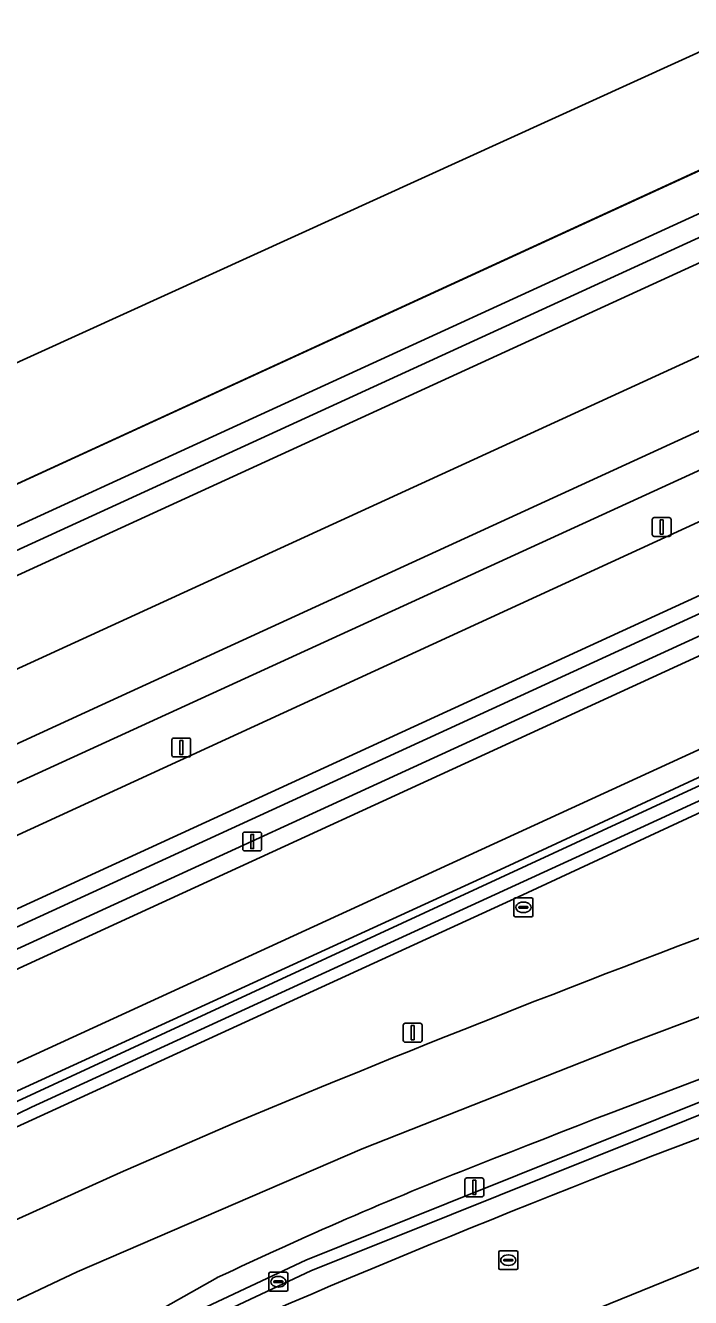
# Model space of a CAD drawing. Extents: x 154324 to 155744, y 382937 to 384188.
# Drawn here: x 155255.7 to 155290.9, y 383999.5 to 384066.8 of the extents above; entities that cross this region are included whole.
import ezdxf

# ---------------------------------------------------------------- set-up
doc = ezdxf.new("R2010")
doc.units = 0
for name, color, linetype in [('IMGEO_Brandkraan', 7, 'Continuous'), ('IMGEO_Fietspad_gesloten', 7, 'Continuous'), ('IMGEO_Greppel_droge_sloot', 7, 'Continuous'), ('IMGEO_Groenvoorziening', 7, 'Continuous'), ('IMGEO_Hek', 7, 'Continuous'), ('IMGEO_Lichtmast', 7, 'Continuous'), ('IMGEO_Loofbos', 7, 'Continuous'), ('IMGEO_Oever', 7, 'Continuous'), ('IMGEO_Rijbaan_lokaal_gesloten', 7, 'Continuous'), ('IMGEO_Rijbaan_regionaal_gesloten', 7, 'Continuous'), ('IMGEO_Rioolput', 7, 'Continuous'), ('IMGEO_Verkeersbordpaal', 7, 'Continuous'), ('IMGEO_Waterloop', 7, 'Continuous')]:
    doc.layers.add(name, color=color, linetype=linetype)

msp = doc.modelspace()

# ---------------------------------------------------------------- linework, layer by layer
at = {"layer": 'IMGEO_Brandkraan'}
for p, q in [((155281.559, 384019.701), (155281.559, 384020.553)), ((155281.634, 384020.627), (155282.486, 384020.627)), ((155281.818, 384020.121), (155281.818, 384020.133)), ((155282.256, 384020.084), (155281.858, 384020.084)), ((155281.861, 384020.17), (155282.259, 384020.17)), ((155282.047, 384020.407), (155282.072, 384020.407)), ((155282.302, 384020.133), (155282.302, 384020.121)), ((155282.56, 384020.553), (155282.56, 384019.701)), ((155282.486, 384019.627), (155281.634, 384019.627)), ((155282.07, 384019.847), (155282.045, 384019.847))]:
    msp.add_line(p, q, dxfattribs=at)
for points in [[(155281.559, 384019.701), (155281.559, 384020.553)], [(155281.634, 384020.627), (155282.486, 384020.627)], [(155282.56, 384020.553), (155282.56, 384019.701)], [(155282.486, 384019.627), (155281.634, 384019.627)]]:
    msp.add_lwpolyline(points, dxfattribs=at)
for centre, radius, start, end in [((155281.636, 384020.551), 0.0765, 91.55205, 178.44795), ((155281.636, 384020.551), 0.0765, 91.55205, 178.44795), ((155281.858, 384020.13), 0.0403, 85.87752, 175.75265), ((155281.855, 384020.12), 0.0366, 178.93798, 274.71019), ((155282.259, 384020.127), 0.043, 264.86636, 352.45326), ((155282.263, 384020.132), 0.0386, 1.73085, 96.63898), ((155282.484, 384020.551), 0.0765, 1.55205, 88.44795), ((155282.484, 384020.551), 0.0765, 1.55205, 88.44795), ((155281.636, 384019.703), 0.0765, 181.55205, 268.44795), ((155281.636, 384019.703), 0.0765, 181.55205, 268.44795), ((155282.484, 384019.703), 0.0765, 271.55205, 358.44795), ((155282.484, 384019.703), 0.0765, 271.55205, 358.44795)]:
    msp.add_arc(centre, radius, start, end, dxfattribs=at)
for centre, major_axis, ratio, start_param, end_param in [((155282.046, 384020.127), (-0.387, 0.002), 0.722429, 4.712389, 7.853982), ((155282.071, 384020.127), (-0.39, 0.002), 0.717154, 1.570796, 4.712389)]:
    msp.add_ellipse(centre, major_axis=major_axis, ratio=ratio, start_param=start_param, end_param=end_param, dxfattribs=at)
at = {"layer": 'IMGEO_Fietspad_gesloten'}
msp.add_lwpolyline([(155389.956, 384081.901), (155387.573, 384084.704), (155322.262, 384054.741), (155153.249, 383977.036), (155080.941, 383943.909), (155082.34, 383940.7), (155107.896, 383952.388)], close=True, dxfattribs=at)
at = {"layer": 'IMGEO_Greppel_droge_sloot'}
msp.add_lwpolyline([(155397.634, 384040.405), (155382.032, 384037.399), (155365.418, 384033.483), (155352.125, 384029.782), (155323.153, 384020.829), (155300.462, 384013.348), (155292.96, 384010.46), (155278.014, 384004.463), (155270.557, 384001.47), (155261.768, 383997.341), (155261.72, 383997.155), (155261.835, 383996.912), (155262.037, 383996.77), (155270.809, 384000.891), (155278.249, 384003.876), (155293.191, 384009.873), (155300.674, 384012.753), (155323.345, 384020.228), (155352.302, 384029.176), (155365.575, 384032.872), (155382.164, 384036.781), (155397.74, 384039.783)], dxfattribs=at)
at = {"layer": 'IMGEO_Groenvoorziening'}
for points in [[(155565.781, 384171.091), (155345.515, 384070.104), (155302.819, 384050.582), (155259.756, 384030.849), (155227.42, 384015.974), (155215.147, 384010.329), (155198.929, 384002.897), (155192.608, 384000), (155164.663, 383987.193), (155121.842, 383967.653), (155000, 383911.736), (154979.375, 383902.278), (154932.826, 383880.986), (154892.012, 383862.235), (154851.378, 383843.667), (154815.848, 383827.359)], [(155566.728, 384167.1), (155566.214, 384169.267), (155554.91, 384164.088), (155462.373, 384121.668), (155397.138, 384091.79), (155303.667, 384048.873), (155254.498, 384026.37), (155178.427, 383991.44), (155079.739, 383946.19), (155080.941, 383943.909), (155153.249, 383977.036), (155322.262, 384054.741), (155387.573, 384084.704), (155405.572, 384092.961), (155436.252, 384107.036), (155566.728, 384167.1)], [(155567.788, 384162.639), (155567.566, 384163.575), (155437.664, 384103.785), (155406.753, 384089.606), (155389.956, 384081.901), (155107.896, 383952.388), (155082.34, 383940.7), (155068.842, 383934.526), (155068.64, 383933.902), (155125.852, 383959.693), (155390.548, 384081.204), (155436.679, 384102.381), (155567.788, 384162.639)], [(155567.788, 384162.639), (155436.679, 384102.381), (155390.548, 384081.204), (155125.852, 383959.693), (155068.64, 383933.902), (155067.364, 383929.955), (155065.085, 383926.976), (155061.871, 383923.826), (155058.133, 383919.375)], [(155108.958, 383949.826), (155116.785, 383953.754), (155126.877, 383958.819), (155183.941, 383985.208), (155353.768, 384063.115), (155391.259, 384080.368), (155535.377, 384146.692), (155558.223, 384156.124), (155568.361, 384160.227), (155567.788, 384162.639)], [(155568.539, 384159.477), (155568.361, 384160.227), (155558.223, 384156.124), (155535.377, 384146.692), (155391.259, 384080.368), (155353.768, 384063.115), (155183.941, 383985.208), (155126.877, 383958.819), (155152.797, 383969.816), (155391.893, 384079.622), (155407.71, 384086.886), (155495.767, 384127.327), (155520.89, 384138.727), (155531.3, 384143.578), (155545.606, 384149.916)], [(155506.325, 384124.218), (155471.113, 384108.34), (155409.357, 384082.203), (155402.084, 384079.125), (155394.955, 384076.021), (155392.931, 384075.139), (155245.217, 384007.292), (155133.002, 383955.75), (155126.218, 383952.481)], [(154814.358, 383830.633), (154839.69, 383842.281), (154840.841, 383845.49), (154854.169, 383851.557), (154857.346, 383850.36), (154890.485, 383865.503), (154931.282, 383884.256), (154977.682, 383905.512), (154995.084, 383913.444), (155000, 383915.7), (155112.016, 383967.104), (155113.343, 383970.224), (155127.23, 383976.597), (155130.239, 383975.48), (155171.748, 383994.444), (155183.878, 384000), (155301.2, 384053.801), (155344.012, 384073.386), (155384.949, 384092.255), (155386.64, 384095.684), (155399.607, 384101.591)], [(155389.562, 384099.237), (155199.224, 384012.013), (155190.898, 384008.624), (155187.684, 384007.093), (155187.028, 384006.841), (155186.351, 384006.902), (155185.816, 384007.209), (155185.456, 384007.684), (155184.578, 384009.827), (155180.137, 384008.105)], [(154776.622, 383807.22), (154852.28, 383841.892), (154892.942, 383860.556), (154969.705, 383895.742), (154996.514, 383908.03), (154997.481, 383908.474), (154998.532, 383908.955), (155000.165, 383909.704), (155000.747, 383909.971), (155079.739, 383946.19), (155178.427, 383991.44), (155254.498, 384026.37), (155303.667, 384048.873), (155397.138, 384091.79)], [(154996.824, 383926.954), (155115.246, 383980.934), (155115.781, 383981.125), (155124.378, 383984.527), (155124.827, 383984.803), (155127.551, 383986.194), (155169.143, 384005.366), (155170.554, 384005.505), (155172.934, 384004.752), (155180.137, 384008.105), (155184.578, 384009.827), (155184.399, 384010.582), (155184.462, 384011.217), (155184.713, 384011.807), (155185.103, 384012.274), (155185.641, 384012.626), (155188.71, 384014.203), (155209.004, 384021.285), (155346.112, 384084.262), (155343.79, 384089.248), (154623.722, 383761.422)], [(155118.285, 383946.124), (155123.303, 383948.901), (155134.537, 383954.573), (155148.835, 383961.231), (155163.617, 383967.939), (155213.131, 383990.84), (155225.593, 383996.741), (155232.744, 383999.887), (155240.567, 384003.683), (155245.77, 384006.066), (155281.079, 384022.24), (155335.13, 384047.346), (155342.51, 384050.527)], [(155343.202, 384048.958), (155335.832, 384045.781), (155281.796, 384020.682), (155246.475, 384004.503), (155241.299, 384002.132), (155233.464, 383998.33), (155226.305, 383995.181), (155213.857, 383989.287), (155164.333, 383966.381), (155149.551, 383959.673), (155135.285, 383953.03), (155124.105, 383947.385), (155119.195, 383944.668)], [(155397.74, 384039.783), (155382.164, 384036.781), (155365.575, 384032.872), (155352.302, 384029.176), (155323.345, 384020.228), (155300.674, 384012.753), (155293.191, 384009.873), (155278.249, 384003.876), (155270.809, 384000.891), (155262.037, 383996.77), (155261.835, 383996.912), (155261.72, 383997.155), (155261.768, 383997.341), (155270.557, 384001.47), (155278.014, 384004.463), (155292.96, 384010.46), (155300.462, 384013.348), (155323.153, 384020.829), (155352.125, 384029.782), (155365.418, 384033.483), (155382.032, 384037.399), (155397.634, 384040.405)], [(155248.29, 384000.479), (155260.739, 384006.093), (155266.707, 384008.687)], [(155265.866, 384000.538), (155259.275, 383996.817)]]:
    msp.add_lwpolyline(points, dxfattribs=at)
for centre, radius, start, end in [((155503.317, 383451.223), 595.683, 107.013321, 114.079222), ((155547.027, 383339.863), 725.193, 110.178409, 112.739742), ((155512.855, 383419.189), 631.921, 108.913146, 111.656838), ((155357.758, 383807.187), 214.077, 111.40015, 115.41989)]:
    msp.add_arc(centre, radius, start, end, dxfattribs=at)
at = {"layer": 'IMGEO_Hek'}
msp.add_lwpolyline([(155178.427, 383991.44), (155254.498, 384026.37), (155303.667, 384048.873), (155397.138, 384091.79), (155462.373, 384121.668), (155554.91, 384164.088), (155566.214, 384169.267)], dxfattribs=at)
at = {"layer": 'IMGEO_Lichtmast'}
for p, q in [((155288.88, 384039.847), (155288.88, 384040.647)), ((155288.88, 384040.647), (155288.88, 384039.847)), ((155288.98, 384040.747), (155289.77, 384040.747)), ((155289.77, 384040.747), (155288.98, 384040.747)), ((155289.87, 384040.647), (155289.87, 384039.847)), ((155289.87, 384039.847), (155289.87, 384040.647)), ((155289.77, 384039.747), (155288.98, 384039.747)), ((155288.98, 384039.747), (155289.77, 384039.747)), ((155263.463, 384028.182), (155263.463, 384028.982)), ((155263.463, 384028.982), (155263.463, 384028.182)), ((155263.563, 384029.082), (155264.353, 384029.082)), ((155264.353, 384029.082), (155263.563, 384029.082)), ((155264.453, 384028.982), (155264.453, 384028.182)), ((155264.453, 384028.182), (155264.453, 384028.982)), ((155264.353, 384028.082), (155263.563, 384028.082)), ((155263.563, 384028.082), (155264.353, 384028.082)), ((155267.213, 384023.213), (155267.213, 384024.013)), ((155267.213, 384024.013), (155267.213, 384023.213)), ((155267.313, 384024.113), (155268.103, 384024.113)), ((155268.103, 384024.113), (155267.313, 384024.113)), ((155268.203, 384024.013), (155268.203, 384023.213)), ((155268.203, 384023.213), (155268.203, 384024.013)), ((155268.103, 384023.113), (155267.313, 384023.113)), ((155267.313, 384023.113), (155268.103, 384023.113)), ((155278.969, 384004.913), (155278.969, 384005.713)), ((155278.969, 384005.713), (155278.969, 384004.913)), ((155279.069, 384005.813), (155279.859, 384005.813)), ((155279.859, 384005.813), (155279.069, 384005.813)), ((155279.959, 384005.713), (155279.959, 384004.913)), ((155279.959, 384004.913), (155279.959, 384005.713)), ((155279.859, 384004.813), (155279.069, 384004.813)), ((155279.069, 384004.813), (155279.859, 384004.813))]:
    msp.add_line(p, q, dxfattribs=at)
for points in [[(155289.3, 384040.622), (155289.45, 384040.622), (155289.45, 384039.872), (155289.3, 384039.872), (155289.3, 384040.622)], [(155263.883, 384028.957), (155264.033, 384028.957), (155264.033, 384028.207), (155263.883, 384028.207), (155263.883, 384028.957)], [(155267.633, 384023.988), (155267.783, 384023.988), (155267.783, 384023.238), (155267.633, 384023.238), (155267.633, 384023.988)], [(155279.389, 384005.688), (155279.539, 384005.688), (155279.539, 384004.938), (155279.389, 384004.938), (155279.389, 384005.688)]]:
    msp.add_lwpolyline(points, dxfattribs=at)
for centre, start, end in [((155288.98, 384040.647), 90, 180), ((155288.98, 384040.647), 90, 180), ((155289.77, 384040.647), 0, 90), ((155289.77, 384040.647), 360, 90), ((155288.98, 384039.847), 180, 270), ((155288.98, 384039.847), 180, 270), ((155289.77, 384039.847), 270, 0), ((155289.77, 384039.847), 270, 0), ((155263.563, 384028.982), 90, 180), ((155263.563, 384028.982), 90, 180), ((155264.353, 384028.982), 0, 90), ((155264.353, 384028.982), 360, 90), ((155263.563, 384028.182), 180, 270), ((155263.563, 384028.182), 180, 270), ((155264.353, 384028.182), 270, 0), ((155264.353, 384028.182), 270, 0), ((155267.313, 384024.013), 90, 180), ((155267.313, 384024.013), 90, 180), ((155268.103, 384024.013), 0, 90), ((155268.103, 384024.013), 360, 90), ((155267.313, 384023.213), 180, 270), ((155267.313, 384023.213), 180, 270), ((155268.103, 384023.213), 270, 0), ((155268.103, 384023.213), 270, 0), ((155279.069, 384005.713), 90, 180), ((155279.069, 384005.713), 90, 180), ((155279.859, 384005.713), 0, 90), ((155279.859, 384005.713), 360, 90), ((155279.069, 384004.913), 180, 270), ((155279.069, 384004.913), 180, 270), ((155279.859, 384004.913), 270, 0), ((155279.859, 384004.913), 270, 0)]:
    msp.add_arc(centre, 0.1, start, end, dxfattribs=at)
at = {"layer": 'IMGEO_Loofbos'}
msp.add_lwpolyline([(155336.238, 383809.424), (155323.113, 383849.226), (155303.534, 383922.252), (155300.916, 383943.435), (155300.916, 383955.474), (155295.178, 383988.009), (155291.815, 384001.275), (155265.808, 383990.706), (155259.697, 383987.94), (155249.962, 383983.402), (155261.74, 383912.135), (155306.103, 383602.506), (155325.548, 383519.946), (155323.557, 383503.266)], dxfattribs=at)
at = {"layer": 'IMGEO_Oever'}
for points in [[(155184.578, 384009.827), (155185.456, 384007.684), (155185.816, 384007.209), (155186.351, 384006.902), (155187.028, 384006.841), (155187.684, 384007.093), (155190.898, 384008.624), (155199.224, 384012.013), (155389.562, 384099.237), (155387.569, 384103.304), (155346.112, 384084.262), (155209.004, 384021.285), (155188.71, 384014.203), (155185.641, 384012.626), (155185.103, 384012.274), (155184.713, 384011.807), (155184.462, 384011.217), (155184.399, 384010.582)], [(155210.321, 384019.696), (155387.634, 384100.965), (155388.061, 384099.915), (155210.76, 384018.615), (155188.163, 384008.849), (155187.046, 384008.401), (155186.61, 384008.373), (155186.367, 384008.449), (155186.032, 384008.712), (155185.86, 384009.043), (155185.832, 384009.436), (155185.972, 384009.814), (155186.214, 384010.071), (155188.362, 384011.172)]]:
    msp.add_lwpolyline(points, close=True, dxfattribs=at)
for points in [[(155189.711, 383979.529), (155266.229, 384014.943), (155328.862, 384043.903), (155343.469, 384050.315), (155347.588, 384051.61), (155350.773, 384051.907), (155353.915, 384051.291), (155358.501, 384049.529), (155358.321, 384048.967), (155354.786, 384050.272), (155352.896, 384050.835), (155351.038, 384051.153), (155349.478, 384051.079), (155348.066, 384050.984), (155345.709, 384050.347), (155342.843, 384049.306), (155332.291, 384044.593), (155288.257, 384024.338), (155256.028, 384009.561), (155239.786, 384001.663)], [(155342.51, 384050.527), (155335.13, 384047.346), (155281.079, 384022.24), (155245.77, 384006.066), (155240.567, 384003.683), (155232.744, 383999.887), (155225.593, 383996.741), (155213.131, 383990.84), (155163.617, 383967.939), (155148.835, 383961.231), (155134.537, 383954.573), (155123.303, 383948.901), (155118.285, 383946.124)], [(155119.195, 383944.668), (155124.105, 383947.385), (155135.285, 383953.03), (155149.551, 383959.673), (155164.333, 383966.381), (155213.857, 383989.287), (155226.305, 383995.181), (155233.464, 383998.33), (155241.299, 384002.132), (155246.475, 384004.503), (155281.796, 384020.682), (155335.832, 384045.781), (155343.202, 384048.958)]]:
    msp.add_lwpolyline(points, dxfattribs=at)
at = {"layer": 'IMGEO_Rijbaan_lokaal_gesloten'}
for points in [[(154815.848, 383827.359), (154851.378, 383843.667), (154892.012, 383862.235), (154932.826, 383880.986), (154979.375, 383902.278), (155000, 383911.736), (155121.842, 383967.653), (155164.663, 383987.193), (155192.608, 384000), (155198.929, 384002.897), (155215.147, 384010.329), (155227.42, 384015.974), (155259.756, 384030.849), (155302.819, 384050.582), (155345.515, 384070.104), (155565.781, 384171.091)], [(155399.607, 384101.591), (155386.64, 384095.684), (155384.949, 384092.255), (155344.012, 384073.386), (155301.2, 384053.801), (155183.878, 384000), (155171.748, 383994.444), (155130.239, 383975.48), (155127.23, 383976.597), (155113.343, 383970.224), (155112.016, 383967.104), (155000, 383915.7), (154995.084, 383913.444), (154977.682, 383905.512), (154931.282, 383884.256), (154890.485, 383865.503), (154857.346, 383850.36), (154854.169, 383851.557), (154840.841, 383845.49), (154839.69, 383842.281), (154814.358, 383830.633)], [(155218.234, 383966.905), (155235.241, 383976.069), (155240.263, 383978.882), (155249.962, 383983.402), (155259.697, 383987.94), (155265.808, 383990.706), (155291.815, 384001.275)]]:
    msp.add_lwpolyline(points, dxfattribs=at)
msp.add_arc((155503.317, 383451.223), 595.683, 107.013321, 114.079222, dxfattribs=at)
at = {"layer": 'IMGEO_Rijbaan_regionaal_gesloten'}
for points in [[(155126.218, 383952.481), (155133.002, 383955.75), (155245.217, 384007.292), (155392.931, 384075.139), (155394.955, 384076.021), (155391.893, 384079.622), (155152.797, 383969.816), (155126.877, 383958.819), (155116.785, 383953.754)], [(155392.925, 384041.016), (155384.261, 384040.193), (155376.679, 384038.699), (155365.163, 384036.26), (155353.726, 384033.68), (155338.859, 384029.763), (155319.542, 384024.029), (155296.179, 384016.139), (155287.739, 384012.954), (155273.531, 384007.357), (155258.447, 384000.84), (155252.543, 383998.056), (155242.746, 383993.399), (155241.456, 383992.098)], [(155241.456, 383992.098), (155242.746, 383993.399), (155252.543, 383998.056), (155258.447, 384000.84), (155273.531, 384007.357), (155287.739, 384012.954), (155296.179, 384016.139), (155319.542, 384024.029), (155338.859, 384029.763), (155353.726, 384033.68), (155365.163, 384036.26), (155376.679, 384038.699), (155384.261, 384040.193), (155392.925, 384041.016)], [(155266.707, 384008.687), (155260.739, 384006.093), (155248.29, 384000.479)], [(155242.167, 383991.44), (155241.982, 383991.23), (155259.275, 383996.817), (155265.866, 384000.538)]]:
    msp.add_lwpolyline(points, dxfattribs=at)
for centre, radius, start, end in [((155547.027, 383339.863), 725.193, 110.178409, 112.739742), ((155512.855, 383419.189), 631.921, 108.913146, 111.656838), ((155357.758, 383807.187), 214.077, 111.40015, 115.41989)]:
    msp.add_arc(centre, radius, start, end, dxfattribs=at)
at = {"layer": 'IMGEO_Rioolput'}
for p, q in [((155280.835, 384001.961), (155281.687, 384001.961)), ((155280.76, 384001.035), (155280.76, 384001.887)), ((155281.019, 384001.455), (155281.019, 384001.467)), ((155281.457, 384001.418), (155281.059, 384001.418)), ((155281.062, 384001.504), (155281.46, 384001.504)), ((155281.248, 384001.741), (155281.273, 384001.741)), ((155281.503, 384001.467), (155281.503, 384001.455)), ((155281.761, 384001.887), (155281.761, 384001.035)), ((155268.593, 383999.894), (155268.593, 384000.746)), ((155268.668, 384000.82), (155269.52, 384000.82)), ((155269.081, 384000.6), (155269.106, 384000.6)), ((155269.594, 384000.746), (155269.594, 383999.894)), ((155281.687, 384000.961), (155280.835, 384000.961)), ((155281.271, 384001.181), (155281.246, 384001.181)), ((155268.852, 384000.314), (155268.852, 384000.326)), ((155269.29, 384000.277), (155268.892, 384000.277)), ((155268.895, 384000.363), (155269.293, 384000.363)), ((155269.104, 384000.04), (155269.079, 384000.04)), ((155269.336, 384000.326), (155269.336, 384000.314)), ((155269.52, 383999.82), (155268.668, 383999.82))]:
    msp.add_line(p, q, dxfattribs=at)
for points in [[(155280.835, 384001.961), (155281.687, 384001.961)], [(155280.76, 384001.035), (155280.76, 384001.887)], [(155281.761, 384001.887), (155281.761, 384001.035)], [(155268.593, 383999.894), (155268.593, 384000.746)], [(155268.668, 384000.82), (155269.52, 384000.82)], [(155269.594, 384000.746), (155269.594, 383999.894)], [(155281.687, 384000.961), (155280.835, 384000.961)], [(155269.52, 383999.82), (155268.668, 383999.82)]]:
    msp.add_lwpolyline(points, dxfattribs=at)
for centre, radius, start, end in [((155280.837, 384001.885), 0.0765, 91.55205, 178.44795), ((155280.837, 384001.885), 0.0765, 91.55205, 178.44795), ((155281.685, 384001.885), 0.0765, 1.55205, 88.44795), ((155281.685, 384001.885), 0.0765, 1.55205, 88.44795), ((155281.059, 384001.464), 0.0403, 85.87752, 175.75265), ((155281.056, 384001.454), 0.0366, 178.93798, 274.71019), ((155281.46, 384001.461), 0.043, 264.86636, 352.45326), ((155281.464, 384001.466), 0.0386, 1.73085, 96.63898), ((155268.67, 384000.744), 0.0765, 91.55205, 178.44795), ((155268.67, 384000.744), 0.0765, 91.55205, 178.44795), ((155269.518, 384000.744), 0.0765, 1.55205, 88.44795), ((155269.518, 384000.744), 0.0765, 1.55205, 88.44795), ((155280.837, 384001.037), 0.0765, 181.55205, 268.44795), ((155280.837, 384001.037), 0.0765, 181.55205, 268.44795), ((155281.685, 384001.037), 0.0765, 271.55205, 358.44795), ((155281.685, 384001.037), 0.0765, 271.55205, 358.44795), ((155268.67, 383999.896), 0.0765, 181.55205, 268.44795), ((155268.67, 383999.896), 0.0765, 181.55205, 268.44795), ((155268.892, 384000.323), 0.0403, 85.87752, 175.75265), ((155268.889, 384000.313), 0.0366, 178.93798, 274.71019), ((155269.293, 384000.32), 0.043, 264.86636, 352.45326), ((155269.297, 384000.325), 0.0386, 1.73085, 96.63898), ((155269.518, 383999.896), 0.0765, 271.55205, 358.44795), ((155269.518, 383999.896), 0.0765, 271.55205, 358.44795)]:
    msp.add_arc(centre, radius, start, end, dxfattribs=at)
for centre, major_axis, ratio, start_param, end_param in [((155281.247, 384001.461), (-0.387, 0.002), 0.722429, 4.712389, 7.853982), ((155281.272, 384001.461), (-0.39, 0.002), 0.717154, 1.570796, 4.712389), ((155269.08, 384000.32), (-0.387, 0.002), 0.722429, 4.712389, 7.853982), ((155269.105, 384000.32), (-0.39, 0.002), 0.717154, 1.570796, 4.712389)]:
    msp.add_ellipse(centre, major_axis=major_axis, ratio=ratio, start_param=start_param, end_param=end_param, dxfattribs=at)
at = {"layer": 'IMGEO_Verkeersbordpaal'}
for p, q in [((155275.705, 384013.095), (155275.705, 384013.895)), ((155275.705, 384013.895), (155275.705, 384013.095)), ((155275.805, 384013.995), (155276.595, 384013.995)), ((155276.595, 384013.995), (155275.805, 384013.995)), ((155276.695, 384013.895), (155276.695, 384013.095)), ((155276.695, 384013.095), (155276.695, 384013.895)), ((155276.595, 384012.995), (155275.805, 384012.995)), ((155275.805, 384012.995), (155276.595, 384012.995))]:
    msp.add_line(p, q, dxfattribs=at)
msp.add_lwpolyline([(155276.125, 384013.87), (155276.275, 384013.87), (155276.275, 384013.12), (155276.125, 384013.12), (155276.125, 384013.87)], dxfattribs=at)
for centre, start, end in [((155275.805, 384013.895), 90, 180), ((155275.805, 384013.895), 90, 180), ((155276.595, 384013.895), 0, 90), ((155276.595, 384013.895), 360, 90), ((155275.805, 384013.095), 180, 270), ((155275.805, 384013.095), 180, 270), ((155276.595, 384013.095), 270, 0), ((155276.595, 384013.095), 270, 0)]:
    msp.add_arc(centre, 0.1, start, end, dxfattribs=at)
at = {"layer": 'IMGEO_Waterloop'}
msp.add_lwpolyline([(155210.321, 384019.696), (155188.362, 384011.172), (155186.214, 384010.071), (155185.972, 384009.814), (155185.832, 384009.436), (155185.86, 384009.043), (155186.032, 384008.712), (155186.367, 384008.449), (155186.61, 384008.373), (155187.046, 384008.401), (155188.163, 384008.849), (155210.76, 384018.615), (155388.061, 384099.915), (155387.634, 384100.965)], close=True, dxfattribs=at)
msp.add_lwpolyline([(155239.786, 384001.663), (155256.028, 384009.561), (155288.257, 384024.338), (155332.291, 384044.593), (155342.843, 384049.306), (155345.709, 384050.347), (155348.066, 384050.984), (155349.478, 384051.079), (155351.038, 384051.153), (155352.896, 384050.835), (155354.786, 384050.272), (155358.321, 384048.967), (155358.501, 384049.529), (155353.915, 384051.291), (155350.773, 384051.907), (155347.588, 384051.61), (155343.469, 384050.315), (155328.862, 384043.903), (155266.229, 384014.943), (155189.711, 383979.529)], dxfattribs=at)

doc.saveas('drawing.dxf')
